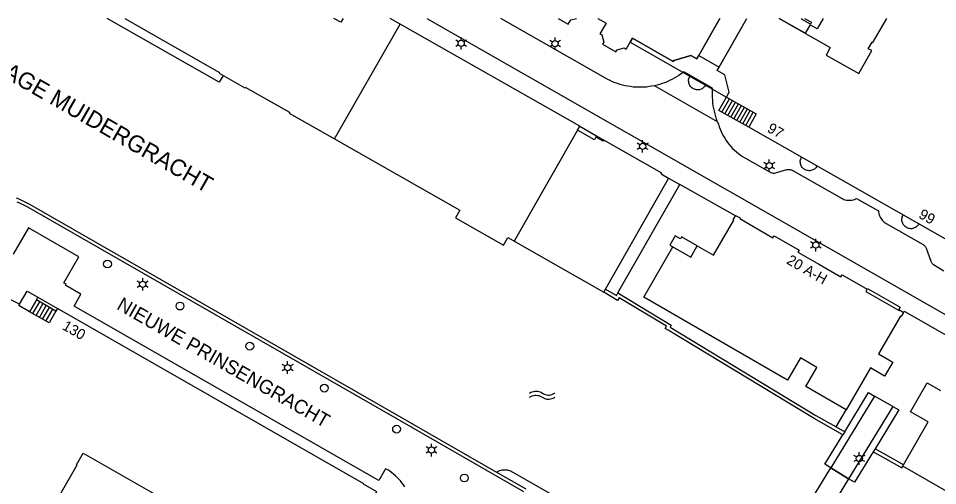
# Model space of a CAD drawing. Extents: x 122462 to 123306, y 485548 to 486417.
# Drawn here: x 122661.2 to 122793.3, y 486349.8 to 486417 of the extents above; entities that cross this region are included whole.
import ezdxf

# ---------------------------------------------------------------- set-up
doc = ezdxf.new("R2010")
doc.units = 0
for name, color, linetype in [('Level 1', 7, 'Continuous'), ('Level 10', 7, 'Continuous'), ('Level 11', 7, 'Continuous'), ('Level 14', 7, 'Continuous'), ('Level 15', 7, 'Continuous'), ('Level 17', 7, 'Continuous'), ('Level 21', 7, 'Continuous'), ('Level 23', 7, 'Continuous'), ('Level 30', 7, 'Continuous'), ('Level 32', 7, 'Continuous'), ('Level 33', 7, 'Continuous'), ('Level 34', 7, 'Continuous'), ('Level 5', 7, 'Continuous'), ('Level 50', 7, 'Continuous'), ('Level 53', 7, 'Continuous'), ('Level 55', 7, 'Continuous'), ('Level 58', 7, 'Continuous'), ('Level 59', 7, 'Continuous'), ('Level 60', 7, 'Continuous')]:
    doc.layers.add(name, color=color, linetype=linetype)

msp = doc.modelspace()

# ---------------------------------------------------------------- linework, layer by layer
at = {"layer": 'Level 1'}
for p, q in [((122716.05, 486416.14), (122714.61, 486416.96)), ((122741.88, 486401.45), (122716.05, 486416.14)), ((122741.56, 486400.89), (122741.88, 486401.45)), ((122745.58, 486378.04), (122754.64, 486393.94)), ((122745.33, 486377.61), (122745.58, 486378.04)), ((122666.79, 486375.24), (122666.58, 486374.86)), ((122788.32, 486352.58), (122788.41, 486352.75))]:
    msp.add_line(p, q, dxfattribs=at)
for points in [[(122676.48, 486416.96), (122690.1, 486409.19), (122690.05, 486409.09), (122693.74, 486406.99), (122693.79, 486407.08), (122700.16, 486403.45), (122700.11, 486403.35), (122706.64, 486399.63)], [(122707.87, 486416.96), (122707.54, 486416.39), (122706.53, 486416.96)], [(122738.76, 486416.96), (122740.23, 486416.11), (122740.6, 486416.74), (122741.4, 486416.96)], [(122744.5, 486416.96), (122745.68, 486416.28), (122744.79, 486414.74), (122745.08, 486414.57), (122745.34, 486413.55), (122745.17, 486413.26), (122747.08, 486412.16), (122747.25, 486412.45), (122748.28, 486412.71), (122748.56, 486412.54), (122749.14, 486413.54), (122749.45, 486414.09), (122755.32, 486410.78), (122755.39, 486410.9), (122757.87, 486411.6), (122758.71, 486411.12), (122759, 486411.62)], [(122759, 486411.62), (122762.04, 486416.96)], [(122761.91, 486409.96), (122765.9, 486416.96)], [(122770.57, 486416.96), (122777.91, 486412.79), (122777.29, 486411.69), (122781.99, 486409.02), (122783.87, 486412.32), (122783.37, 486412.6), (122783.91, 486413.54), (122784.04, 486413.47), (122786.02, 486416.96)], [(122762.99, 486405.64), (122763.39, 486406.35), (122762.74, 486408.82), (122761.62, 486409.46), (122761.91, 486409.96)], [(122762.99, 486405.64), (122767.26, 486403.21), (122766.18, 486401.3)], [(122745.36, 486399.47), (122745.25, 486399.28), (122744.21, 486399.87), (122744.03, 486399.48), (122741.56, 486400.89)], [(122807.89, 486383.77), (122807.6, 486383.27), (122806.76, 486383.74), (122804.28, 486383.13), (122803.88, 486382.42), (122799.3, 486384.99), (122798.2, 486383.11), (122782.2, 486392.2), (122766.18, 486401.3)], [(122706.64, 486399.63), (122724.64, 486389.39), (122724.01, 486388.29), (122730.91, 486384.37), (122731.53, 486385.47), (122745.33, 486377.61)], [(122754.64, 486393.94), (122753.59, 486394.54), (122753.69, 486394.72), (122745.36, 486399.47)], [(122780.2, 486360.68), (122774.39, 486364.05), (122775.97, 486366.78), (122773.61, 486368.15), (122771.76, 486364.95), (122751.08, 486376.88), (122755.27, 486384.13), (122757.86, 486382.63), (122758.79, 486384.24), (122761.13, 486382.89), (122764.06, 486387.96), (122763.95, 486388.01), (122764.27, 486388.57)], [(122764.27, 486388.57), (122764.3, 486388.62), (122764.93, 486388.26), (122764.88, 486388.17), (122769.65, 486385.42), (122769.83, 486385.71), (122773.42, 486383.65), (122773.25, 486383.36), (122776.34, 486381.57), (122779.43, 486379.78), (122779.6, 486380.08), (122783.19, 486378.01)], [(122661.36, 486375.88), (122661.26, 486375.93), (122657.07, 486377.96)], [(122783.19, 486378.01), (122783.01, 486377.71), (122787.71, 486375.02)], [(122662.8, 486374.77), (122661.24, 486375.67), (122661.36, 486375.88)], [(122666.58, 486374.86), (122665.6, 486373.17), (122662.8, 486374.77)], [(122699.82, 486327.31), (122699.75, 486327.54), (122699.73, 486327.74), (122700.28, 486332.28), (122701.86, 486335.04), (122703.96, 486333.84), (122712.11, 486348.16), (122712.23, 486348.09), (122712.7, 486348.89), (122710.81, 486349.96), (122710.84, 486350.02), (122666.79, 486375.24)], [(122788.44, 486374.69), (122788.09, 486374.09), (122788, 486374.14), (122784.84, 486368.7), (122786.89, 486367.51), (122785.71, 486365.51), (122783.68, 486366.69), (122780.2, 486360.68)], [(122787.71, 486375.02), (122787.8, 486374.97), (122787.85, 486375.06), (122788.44, 486374.69)], [(122788.41, 486352.75), (122791.98, 486358.95), (122789.45, 486360.4), (122791.85, 486364.54), (122793.76, 486363.44)], [(122659.29, 486334.67), (122669.61, 486352.74), (122669.55, 486352.78), (122670.5, 486354.44), (122690.29, 486343.11)], [(122837.35, 486324.66), (122837.23, 486324.44), (122788.32, 486352.58)]]:
    msp.add_lwpolyline(points, dxfattribs=at)
at = {"layer": 'Level 10'}
for points in [[(122762.04, 486416.96), (122758.71, 486411.12), (122757.87, 486411.6), (122755.39, 486410.9), (122755.32, 486410.78), (122749.45, 486414.09), (122749.14, 486413.54), (122762.99, 486405.64)], [(122762.99, 486405.64), (122763.39, 486406.35), (122762.74, 486408.82), (122761.62, 486409.46), (122765.9, 486416.96)], [(122776.89, 486416.96), (122776.04, 486415.46), (122775.01, 486416.05), (122774.31, 486414.83), (122770.57, 486416.96)], [(122757.86, 486382.63), (122758.79, 486384.24), (122756.51, 486385.56), (122756.35, 486385.28), (122755.62, 486385.7), (122754.85, 486384.37), (122755.27, 486384.13), (122757.86, 486382.63)]]:
    msp.add_lwpolyline(points, dxfattribs=at)
at = {"layer": 'Level 11'}
for points in [[(122690.62, 486408.76), (122690.06, 486407.77), (122673.94, 486416.96)], [(122759.98, 486407.36), (122759.97, 486407.34), (122759.89, 486407.22), (122759.8, 486407.11), (122759.7, 486407.01), (122759.59, 486406.92), (122759.47, 486406.84), (122759.34, 486406.78), (122759.21, 486406.73), (122759.07, 486406.7), (122758.93, 486406.68), (122758.79, 486406.68), (122758.65, 486406.69), (122758.51, 486406.72), (122758.38, 486406.77), (122758.25, 486406.82), (122758.12, 486406.89), (122758.01, 486406.98), (122757.9, 486407.07), (122757.81, 486407.18), (122757.73, 486407.3), (122757.66, 486407.42), (122757.61, 486407.55), (122757.57, 486407.69), (122757.55, 486407.83), (122757.54, 486407.97), (122757.54, 486408.11), (122757.57, 486408.25), (122757.6, 486408.39), (122757.65, 486408.52), (122757.72, 486408.65)], [(122776.02, 486395.71), (122775.94, 486395.59), (122775.85, 486395.48), (122775.75, 486395.38), (122775.64, 486395.3), (122775.53, 486395.22), (122775.4, 486395.16), (122775.27, 486395.11), (122775.13, 486395.08), (122774.99, 486395.06), (122774.85, 486395.05), (122774.71, 486395.07), (122774.57, 486395.09), (122774.44, 486395.13), (122774.31, 486395.19), (122774.19, 486395.26), (122774.07, 486395.34), (122773.97, 486395.43), (122773.87, 486395.54), (122773.79, 486395.66), (122773.72, 486395.78), (122773.67, 486395.91), (122773.63, 486396.04), (122773.6, 486396.18), (122773.59, 486396.32), (122773.59, 486396.46), (122773.61, 486396.6), (122773.65, 486396.74), (122773.7, 486396.87), (122773.76, 486396.99)], [(122790.64, 486387.4), (122790.57, 486387.28), (122790.48, 486387.17), (122790.38, 486387.07), (122790.27, 486386.97), (122790.15, 486386.9), (122790.03, 486386.83), (122789.89, 486386.78), (122789.75, 486386.74), (122789.61, 486386.72), (122789.47, 486386.72), (122789.33, 486386.73), (122789.19, 486386.76), (122789.05, 486386.8), (122788.92, 486386.86), (122788.8, 486386.93), (122788.68, 486387.01), (122788.57, 486387.11), (122788.48, 486387.21), (122788.4, 486387.33), (122788.33, 486387.45), (122788.27, 486387.59), (122788.23, 486387.72), (122788.21, 486387.86), (122788.2, 486388.01), (122788.2, 486388.15), (122788.23, 486388.29), (122788.26, 486388.43), (122788.32, 486388.56), (122788.38, 486388.69)]]:
    msp.add_lwpolyline(points, dxfattribs=at)
at = {"layer": 'Level 14'}
msp.add_line((122780.54, 486350.77), (122777.99, 486352.33), dxfattribs=at)
for points in [[(122777.99, 486352.33), (122777.13, 486352.85), (122779.72, 486357.1)], [(122784.08, 486354.65), (122781.4, 486350.25), (122780.54, 486350.77)]]:
    msp.add_lwpolyline(points, dxfattribs=at)
at = {"layer": 'Level 15'}
for p, q in [((122778.77, 486358.21), (122779.98, 486357.52)), ((122779.98, 486357.52), (122779.72, 486357.1)), ((122784.34, 486355.07), (122784.08, 486354.65)), ((122729.93, 486351.72), (122734.15, 486349.3))]:
    msp.add_line(p, q, dxfattribs=at)
for points in [[(122660.86, 486391.14), (122661.26, 486390.99), (122661.65, 486390.82), (122662.03, 486390.64), (122662.41, 486390.45), (122662.79, 486390.25), (122716.14, 486359.63), (122729.93, 486351.72)], [(122733.85, 486348.9), (122716.02, 486359.13), (122662.54, 486389.81), (122662.16, 486390.02), (122661.78, 486390.21), (122661.4, 486390.39), (122661, 486390.55)], [(122779.72, 486357.1), (122775.59, 486359.42), (122754.62, 486372.13), (122754.19, 486372.38), (122754.37, 486372.69), (122747.55, 486376.79), (122747.32, 486376.41), (122745.33, 486377.61)], [(122745.58, 486378.04), (122747.15, 486377.1), (122747.38, 486377.48)], [(122747.38, 486377.48), (122755.05, 486372.86), (122754.87, 486372.56), (122775.85, 486359.85), (122778.77, 486358.21)], [(122784.08, 486354.65), (122785.63, 486353.77), (122788.17, 486352.32), (122788.32, 486352.58)], [(122788.41, 486352.75), (122785.88, 486354.21), (122784.34, 486355.07)]]:
    msp.add_lwpolyline(points, dxfattribs=at)
at = {"layer": 'Level 17'}
for p, q in [((122761.71, 486402.08), (122752.62, 486407.27)), ((122741.88, 486401.45), (122745.36, 486399.47)), ((122784.28, 486362.66), (122777.99, 486352.33)), ((122786.88, 486361.17), (122784.28, 486362.66)), ((122786.88, 486361.17), (122780.54, 486350.77)), ((122778.77, 486358.21), (122780.2, 486360.68))]:
    msp.add_line(p, q, dxfattribs=at)
for points in [[(122719.92, 486416.96), (122777.67, 486383.97), (122852.76, 486341.09)], [(122752.62, 486407.27), (122752.25, 486407.2), (122751.87, 486407.14), (122751.49, 486407.09), (122751.1, 486407.06), (122750.72, 486407.05), (122750.33, 486407.05), (122749.95, 486407.06), (122749.57, 486407.09), (122749.19, 486407.14), (122748.81, 486407.2), (122748.43, 486407.27), (122748.05, 486407.36), (122747.68, 486407.46), (122747.32, 486407.58), (122746.96, 486407.71), (122746.6, 486407.85), (122746.25, 486408.01), (122745.9, 486408.18), (122745.57, 486408.36), (122730.52, 486416.96)], [(122761.71, 486402.08), (122761.57, 486402.46), (122761.45, 486402.84), (122761.34, 486403.22), (122761.25, 486403.61), (122761.16, 486404), (122761.09, 486404.4), (122761.04, 486404.79), (122761, 486405.19), (122760.97, 486405.59), (122760.96, 486405.99), (122760.96, 486406.39), (122760.97, 486406.79), (122760.98, 486406.93), (122756.87, 486409.28), (122756.76, 486409.2), (122756.45, 486408.97), (122756.13, 486408.75), (122755.81, 486408.55), (122755.48, 486408.35), (122755.14, 486408.17), (122754.8, 486408.01), (122754.45, 486407.85), (122754.09, 486407.71), (122753.73, 486407.58), (122753.37, 486407.46), (122753, 486407.36), (122752.62, 486407.27)], [(122761.71, 486402.08), (122761.81, 486401.73), (122761.93, 486401.38), (122762.06, 486401.03), (122762.2, 486400.69), (122762.36, 486400.36), (122762.54, 486400.04), (122762.73, 486399.72), (122762.93, 486399.41), (122763.14, 486399.11), (122763.37, 486398.82), (122763.61, 486398.54), (122763.86, 486398.27), (122764.13, 486398.01), (122764.4, 486397.77), (122764.69, 486397.53), (122764.98, 486397.31), (122765.29, 486397.1), (122765.6, 486396.91), (122769.25, 486394.84), (122769.35, 486394.79), (122769.45, 486394.75), (122769.56, 486394.73), (122769.67, 486394.71), (122769.78, 486394.71), (122769.9, 486394.72), (122770.01, 486394.74), (122771.68, 486395.21), (122771.79, 486395.23), (122771.9, 486395.24), (122772.01, 486395.24), (122772.13, 486395.23), (122772.24, 486395.2), (122772.34, 486395.16), (122772.44, 486395.11), (122779.52, 486391.09), (122779.69, 486391.01), (122779.87, 486390.93), (122780.05, 486390.88), (122780.24, 486390.84), (122780.43, 486390.81), (122780.62, 486390.81), (122780.81, 486390.81), (122781, 486390.84), (122781.19, 486390.88), (122781.38, 486390.93), (122781.55, 486391), (122781.68, 486391.06), (122784.82, 486389.28), (122784.84, 486389.1), (122784.88, 486388.91), (122784.93, 486388.73), (122784.99, 486388.56), (122785.07, 486388.39), (122785.16, 486388.23), (122785.27, 486388.07), (122785.38, 486387.93), (122785.51, 486387.79), (122785.65, 486387.67), (122785.8, 486387.56), (122785.96, 486387.46), (122791.24, 486384.43), (122791.34, 486384.37), (122791.43, 486384.29), (122791.51, 486384.21), (122791.58, 486384.11), (122791.64, 486384.01), (122791.68, 486383.9), (122792.35, 486382.07), (122792.39, 486381.97), (122792.44, 486381.88), (122792.5, 486381.79), (122792.57, 486381.71), (122792.65, 486381.64), (122792.73, 486381.58), (122794.24, 486380.67)], [(122716.73, 486349.6), (122716.54, 486349.89), (122716.33, 486350.17), (122716.11, 486350.44), (122715.88, 486350.7), (122715.64, 486350.95), (122715.39, 486351.19), (122715.13, 486351.42), (122714.85, 486351.63), (122714.57, 486351.83), (122714.28, 486352.02), (122713.98, 486352.19), (122712.98, 486350.52), (122711.58, 486351.32), (122669.22, 486375.6), (122670.18, 486377.28), (122668.01, 486378.55), (122668.07, 486378.69), (122667.69, 486378.91), (122669.87, 486382.68), (122662.63, 486386.85), (122660.43, 486383.05)], [(122783.19, 486378.01), (122783.24, 486378.1), (122787.94, 486375.43), (122787.71, 486375.02)], [(122788.44, 486374.69), (122788.54, 486374.86), (122798.01, 486369.43)], [(122779.98, 486357.52), (122783.42, 486363.16), (122784.28, 486362.66)], [(122786.88, 486361.17), (122787.75, 486360.67), (122784.34, 486355.07)], [(122729.93, 486351.72), (122730.08, 486351.81), (122730.24, 486351.88), (122730.4, 486351.94), (122730.57, 486351.99), (122730.74, 486352.02), (122730.92, 486352.04), (122731.09, 486352.05), (122731.27, 486352.04), (122731.44, 486352.02), (122731.61, 486351.99), (122731.78, 486351.95), (122731.95, 486351.89), (122765.09, 486332.91)], [(122769.44, 486332.56), (122766.88, 486334.12), (122777.99, 486352.33), (122780.54, 486350.77), (122769.44, 486332.56)]]:
    msp.add_lwpolyline(points, dxfattribs=at)
at = {"layer": 'Level 21'}
for p, q in [((122663.77, 486376.47), (122663.99, 486376.85)), ((122666.58, 486374.86), (122663.77, 486376.47)), ((122663.99, 486376.85), (122666.79, 486375.24))]:
    msp.add_line(p, q, dxfattribs=at)
at = {"layer": 'Level 23'}
for p, q in [((122759, 486411.62), (122761.91, 486409.96)), ((122747.38, 486377.48), (122756.27, 486393.07)), ((122764.27, 486388.57), (122756.27, 486393.07))]:
    msp.add_line(p, q, dxfattribs=at)
msp.add_lwpolyline([(122754.64, 486393.94), (122754.66, 486393.98), (122756.27, 486393.07)], dxfattribs=at)
at = {"layer": 'Level 30'}
msp.add_line((122663.77, 486376.47), (122662.8, 486374.77), dxfattribs=at)
msp.add_lwpolyline([(122661.36, 486375.88), (122662.43, 486377.74), (122663.99, 486376.85)], dxfattribs=at)
at = {"layer": 'Level 32'}
msp.add_lwpolyline([(122762.99, 486405.64), (122767.26, 486403.21), (122766.18, 486401.3), (122761.9, 486403.73), (122762.99, 486405.64)], dxfattribs=at)
at = {"layer": 'Level 33'}
for p, q in [((122762.33, 486403.49), (122763.41, 486405.4)), ((122762.76, 486403.25), (122763.84, 486405.16)), ((122763.18, 486403), (122764.27, 486404.91)), ((122763.61, 486402.76), (122764.7, 486404.67)), ((122764.04, 486402.52), (122765.12, 486404.43)), ((122764.47, 486402.28), (122765.55, 486404.18)), ((122764.89, 486402.03), (122765.98, 486403.94)), ((122765.32, 486401.79), (122766.4, 486403.69)), ((122765.75, 486401.55), (122766.83, 486403.45)), ((122663.27, 486374.5), (122664.24, 486376.2)), ((122663.73, 486374.24), (122664.71, 486375.93)), ((122664.2, 486373.97), (122665.17, 486375.67)), ((122664.67, 486373.7), (122665.64, 486375.4)), ((122665.14, 486373.43), (122666.11, 486375.13))]:
    msp.add_line(p, q, dxfattribs=at)
at = {"layer": 'Level 34'}
for points in [[(122775.06, 486416.14), (122773.79, 486416.85), (122773.85, 486416.96)], [(122774.22, 486416.96), (122775.2, 486416.4), (122775.06, 486416.14)]]:
    msp.add_lwpolyline(points, dxfattribs=at)
at = {"layer": 'Level 5'}
for p, q in [((122706.64, 486399.63), (122716.05, 486416.14)), ((122741.56, 486400.89), (122732.48, 486384.93))]:
    msp.add_line(p, q, dxfattribs=at)
at = {"layer": 'Level 50'}
for p, q in [((122724.84, 486413.81), (122724.84, 486414.26)), ((122738.35, 486413.78), (122738.35, 486414.23)), ((122724.45, 486413.59), (122724.06, 486413.81)), ((122724.45, 486413.14), (122724.06, 486412.91)), ((122724.84, 486412.46), (122724.84, 486412.91)), ((122725.62, 486413.81), (122725.23, 486413.59)), ((122725.62, 486412.91), (122725.23, 486413.14)), ((122737.96, 486413.56), (122737.57, 486413.78)), ((122737.96, 486413.11), (122737.57, 486412.88)), ((122738.35, 486412.43), (122738.35, 486412.88)), ((122739.12, 486413.78), (122738.73, 486413.56)), ((122739.12, 486412.88), (122738.73, 486413.11)), ((122750.92, 486399.01), (122750.92, 486399.46)), ((122750.53, 486398.79), (122750.14, 486399.01)), ((122750.53, 486398.34), (122750.14, 486398.11)), ((122750.92, 486397.66), (122750.92, 486398.11)), ((122751.7, 486399.01), (122751.31, 486398.79)), ((122751.7, 486398.11), (122751.31, 486398.34)), ((122768.74, 486396), (122768.35, 486396.23)), ((122768.74, 486395.55), (122768.35, 486395.33)), ((122769.13, 486396.23), (122769.13, 486396.68)), ((122769.91, 486396.23), (122769.52, 486396)), ((122769.91, 486395.33), (122769.52, 486395.55)), ((122769.13, 486394.88), (122769.13, 486395.33)), ((122775.83, 486384.81), (122775.83, 486385.26)), ((122775.44, 486384.59), (122775.05, 486384.81)), ((122775.44, 486384.14), (122775.05, 486383.91)), ((122775.83, 486383.46), (122775.83, 486383.91)), ((122776.61, 486384.81), (122776.22, 486384.59)), ((122776.61, 486383.91), (122776.22, 486384.14)), ((122679.05, 486379.18), (122679.05, 486379.62)), ((122678.66, 486378.95), (122678.27, 486379.18)), ((122678.66, 486378.5), (122678.27, 486378.28)), ((122679.05, 486377.83), (122679.05, 486378.28)), ((122679.83, 486379.18), (122679.44, 486378.95)), ((122679.83, 486378.28), (122679.44, 486378.5)), ((122699.5, 486366.98), (122699.11, 486367.2)), ((122699.5, 486366.53), (122699.11, 486366.3)), ((122699.89, 486367.2), (122699.89, 486367.65)), ((122700.67, 486367.2), (122700.28, 486366.98)), ((122700.67, 486366.3), (122700.28, 486366.53)), ((122699.89, 486365.85), (122699.89, 486366.3)), ((122720.58, 486355.33), (122720.58, 486355.78)), ((122720.19, 486355.11), (122719.8, 486355.33)), ((122720.19, 486354.66), (122719.8, 486354.43)), ((122721.35, 486355.33), (122720.96, 486355.11)), ((122721.35, 486354.43), (122720.96, 486354.66)), ((122782.07, 486354.12), (122782.07, 486354.57)), ((122720.58, 486353.98), (122720.58, 486354.43)), ((122781.68, 486353.89), (122781.29, 486354.12)), ((122781.68, 486353.44), (122781.29, 486353.22)), ((122782.07, 486352.77), (122782.07, 486353.22)), ((122782.85, 486354.12), (122782.46, 486353.89)), ((122782.85, 486353.22), (122782.46, 486353.44))]:
    msp.add_line(p, q, dxfattribs=at)
for centre in [(122724.84, 486413.36), (122738.34, 486413.33), (122750.92, 486398.56), (122769.13, 486395.78), (122775.83, 486384.36), (122679.05, 486378.72), (122699.89, 486366.75), (122720.57, 486354.88), (122782.07, 486353.67)]:
    msp.add_circle(centre, 0.45, dxfattribs=at)
at = {"layer": 'Level 53'}
for centre in [(122673.99, 486381.64), (122684.41, 486375.59), (122694.45, 486369.82), (122705.17, 486363.79), (122715.55, 486357.9), (122725.3, 486350.87)]:
    msp.add_circle(centre, 0.56, dxfattribs=at)
at = {"layer": 'Level 55'}
for points in [[(122734.66, 486363.08), (122734.85, 486363.2), (122735.04, 486363.28), (122735.23, 486363.33), (122735.42, 486363.36), (122735.61, 486363.37), (122735.8, 486363.35), (122735.99, 486363.31), (122736.18, 486363.25), (122736.37, 486363.15), (122736.56, 486363.03), (122736.75, 486362.93), (122736.94, 486362.86), (122737.13, 486362.82), (122737.32, 486362.8), (122737.51, 486362.8), (122737.7, 486362.83), (122737.89, 486362.88), (122738.08, 486362.95), (122738.27, 486363.06), (122738.31, 486363.08)], [(122734.66, 486362.48), (122734.85, 486362.6), (122735.04, 486362.68), (122735.23, 486362.73), (122735.42, 486362.76), (122735.61, 486362.77), (122735.8, 486362.75), (122735.99, 486362.71), (122736.18, 486362.65), (122736.37, 486362.55), (122736.56, 486362.43), (122736.75, 486362.33), (122736.94, 486362.26), (122737.13, 486362.22), (122737.32, 486362.2), (122737.51, 486362.2), (122737.7, 486362.23), (122737.89, 486362.28), (122738.08, 486362.35), (122738.27, 486362.46), (122738.31, 486362.48)]]:
    msp.add_lwpolyline(points, dxfattribs=at)

# ---------------------------------------------------------------- texts
at = {"layer": 'Level 58'}
for s, rotation, p in [('97', 330.3934, (122768.71, 486400.73)), ('99', 330.402, (122790.49, 486388.36)), ('20 A-H', 329.9517, (122771.5, 486381.77)), ('130', 330.2088, (122667.37, 486372.32))]:
    msp.add_text(s, height=1.5, rotation=rotation, dxfattribs=at).set_placement(p)
at = {"layer": 'Level 59'}
msp.add_text('NIEUWE PRINSENGRACHT', height=2, rotation=330.1968, dxfattribs=at).set_placement((122675.17, 486375.23))
at = {"layer": 'Level 60'}
msp.add_text('PLANTAGE MUIDERGRACHT', height=2.4, rotation=330.1713, dxfattribs=at).set_placement((122649.86, 486413.77))

doc.saveas('drawing.dxf')
